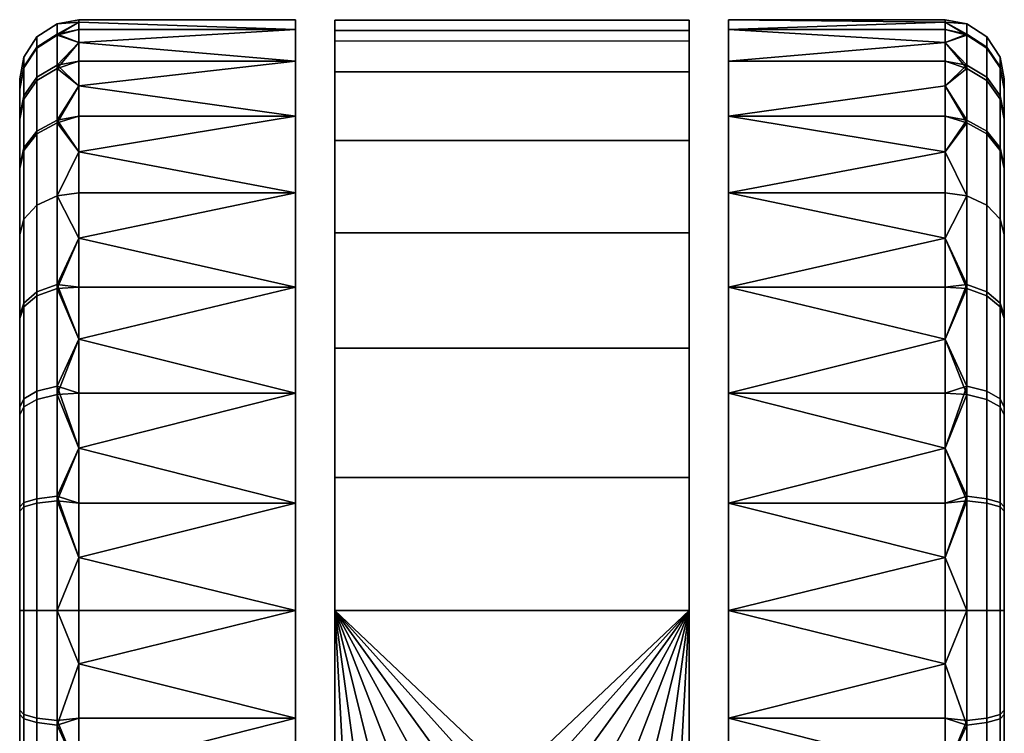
# Model space of a CAD drawing. Header units: millimetres. Extents: x -347 to 347, y -351 to 323.
# Tile 305 of 506: x -224 to -174, y 287 to 323. Entities that reach past the tile are written whole.
import ezdxf

# ---------------------------------------------------------------- set-up
doc = ezdxf.new("R2010")
doc.units = ezdxf.units.MM
doc.layers.add('kolecka', color=250, linetype='Continuous')
doc.layers.add('podnoz', color=7, linetype='Continuous')

msp = doc.modelspace()

# ---------------------------------------------------------------- meshes
at = {"layer": 'kolecka'}
mesh = msp.add_polyface(dxfattribs=at)
corners = [(-210.259, 320.65, 18.957), (-210.259, 317.867, 13.584), (-221.259, 319.405, 16.221), (-210.259, 322.256, 24.541), (-221.259, 322.635, 27.304), (-221.259, 322.757, 30), (-210.259, 322.757, 30), (-221.259, 322.635, 32.696), (-210.259, 322.256, 35.459), (-221.259, 320.65, 18.957), (-221.259, 321.599, 21.745), (-210.259, 320.65, 41.043), (-221.259, 320.65, 41.043), (-221.259, 319.405, 43.779), (-210.259, 317.867, 46.416), (-221.259, 322.256, 35.459), (-221.259, 321.599, 38.255), (-221.259, 322.256, 24.541), (-221.259, 317.867, 46.416), (-223.381, 319.834, 19.28), (-222.363, 320.456, 19.034), (-222.363, 317.654, 13.646), (-223.381, 317.096, 14.013), (-223.381, 321.362, 24.544), (-222.363, 322.018, 24.419), (-224.049, 320.363, 24.734), (-224.049, 318.889, 19.654), (-224.259, 319.278, 24.941), (-224.259, 317.862, 20.061), (-223.381, 321.879, 30), (-222.363, 322.547, 30), (-224.049, 320.862, 30), (-224.259, 319.758, 30), (-223.381, 321.318, 35.681), (-222.363, 321.973, 35.812), (-224.049, 320.32, 35.483), (-224.259, 319.237, 35.267), (-223.381, 319.662, 41.145), (-222.363, 320.28, 41.4), (-224.049, 318.723, 40.755), (-224.259, 317.702, 40.333), (-222.363, 317.525, 46.549)]
mesh.append_faces([[corners[k] for k in face] for face in [(0, 1, 2, 2), (3, 4, 5, 6), (6, 5, 7, 8), (0, 9, 10, 3), (11, 12, 13, 14), (8, 15, 16, 11), (0, 2, 9, 9), (3, 10, 17, 17), (3, 17, 4, 4), (8, 7, 15, 15), (11, 16, 12, 12), (18, 14, 13, 13), (19, 20, 21, 22), (23, 24, 20, 19), (25, 23, 19, 26), (27, 25, 26, 28), (29, 30, 24, 23), (31, 29, 23, 25), (32, 31, 25, 27), (33, 34, 30, 29), (35, 33, 29, 31), (36, 35, 31, 32), (37, 38, 34, 33), (39, 37, 33, 35), (40, 39, 35, 36), (20, 10, 9, 9), (24, 17, 10, 10), (30, 5, 4, 4), (30, 7, 5, 5), (24, 4, 17, 17), (34, 16, 15, 15), (38, 12, 16, 16), (38, 13, 12, 12), (34, 15, 7, 7), (20, 9, 2, 2), (24, 10, 20, 20), (30, 4, 24, 24), (38, 16, 34, 34), (41, 13, 38, 38), (30, 34, 7, 7), (21, 20, 2, 2)]])
mesh = msp.add_polyface(dxfattribs=at)
corners = [(-188.259, 317.867, 13.584), (-188.259, 320.65, 18.957), (-177.259, 320.65, 18.957), (-177.259, 319.405, 16.221), (-188.259, 322.757, 30), (-177.259, 322.635, 27.304), (-188.259, 322.256, 24.541), (-188.259, 322.256, 35.459), (-177.259, 322.635, 32.696), (-177.259, 322.757, 30), (-177.259, 321.599, 21.745), (-188.259, 320.65, 41.043), (-188.259, 317.867, 46.416), (-177.259, 319.405, 43.779), (-177.259, 320.65, 41.043), (-177.259, 321.599, 38.255), (-177.259, 322.256, 35.459), (-177.259, 322.256, 24.541), (-175.138, 319.834, 19.28), (-175.138, 317.096, 14.013), (-176.155, 317.654, 13.646), (-176.155, 320.456, 19.034), (-175.138, 321.362, 24.544), (-176.155, 322.018, 24.419), (-174.47, 320.363, 24.734), (-174.47, 318.889, 19.654), (-174.259, 319.278, 24.941), (-174.259, 317.862, 20.061), (-175.138, 321.879, 30), (-176.155, 322.547, 30), (-174.47, 320.862, 30), (-174.259, 319.758, 30), (-175.138, 321.318, 35.681), (-176.155, 321.973, 35.812), (-174.47, 320.32, 35.483), (-174.259, 319.237, 35.267), (-175.138, 319.662, 41.145), (-176.155, 320.28, 41.4), (-174.47, 318.723, 40.755), (-174.259, 317.702, 40.333), (-175.138, 316.969, 46.178), (-176.155, 317.525, 46.549)]
mesh.append_faces([[corners[k] for k in face] for face in [(0, 1, 2, 3), (4, 5, 6, 6), (4, 7, 8, 9), (1, 6, 10, 2), (11, 12, 13, 14), (7, 11, 15, 16), (6, 17, 10, 10), (6, 5, 17, 17), (7, 16, 8, 8), (9, 5, 4, 4), (11, 14, 15, 15), (18, 19, 20, 21), (22, 18, 21, 23), (24, 25, 18, 22), (26, 27, 25, 24), (28, 22, 23, 29), (30, 24, 22, 28), (31, 26, 24, 30), (32, 28, 29, 33), (34, 30, 28, 32), (35, 31, 30, 34), (36, 32, 33, 37), (38, 34, 32, 36), (39, 35, 34, 38), (40, 36, 37, 41), (21, 2, 10, 10), (23, 10, 17, 17), (29, 5, 9, 9), (29, 9, 8, 8), (23, 17, 5, 5), (33, 16, 15, 15), (37, 15, 14, 14), (37, 14, 13, 13), (33, 8, 16, 16), (21, 3, 2, 2), (23, 21, 10, 10), (29, 23, 5, 5), (37, 33, 15, 15), (41, 37, 13, 13), (29, 8, 33, 33), (20, 3, 21, 21)]])
mesh = msp.add_polyface(dxfattribs=at)
corners = [(-210.259, 309.173, 4.89), (-221.259, 309.173, 4.89), (-221.259, 311.666, 6.709), (-210.259, 313.97, 8.787), (-221.259, 313.97, 8.787), (-221.259, 316.047, 11.091), (-210.259, 317.867, 13.584), (-210.259, 317.867, 46.416), (-221.259, 317.867, 46.416), (-221.259, 316.047, 48.909), (-210.259, 313.97, 51.213), (-221.259, 313.97, 51.213), (-221.259, 311.666, 53.291), (-210.259, 309.173, 55.11), (-221.259, 317.867, 13.584), (-221.259, 319.405, 16.221), (-221.259, 309.173, 55.11), (-223.381, 313.349, 9.407), (-222.363, 313.822, 8.935), (-222.363, 309.307, 5.232), (-223.381, 308.935, 5.787), (-224.049, 312.63, 10.127), (-224.049, 308.37, 6.633), (-224.259, 311.849, 10.907), (-224.259, 307.757, 7.551), (-223.381, 317.096, 14.013), (-222.363, 317.654, 13.646), (-224.049, 316.246, 14.571), (-224.259, 315.323, 15.177), (-224.049, 318.889, 19.654), (-223.381, 319.834, 19.28), (-224.259, 317.862, 20.061), (-223.381, 316.969, 46.178), (-222.363, 317.525, 46.549), (-222.363, 320.28, 41.4), (-223.381, 319.662, 41.145), (-224.049, 316.124, 45.613), (-224.049, 318.723, 40.755), (-224.259, 315.206, 45), (-224.259, 317.702, 40.333), (-223.381, 313.349, 50.593), (-222.363, 313.822, 51.065), (-224.049, 312.63, 49.873), (-224.259, 311.849, 49.093), (-223.381, 308.744, 54.34), (-222.363, 309.111, 54.898), (-224.049, 308.186, 53.49), (-224.259, 307.58, 52.567), (-221.259, 319.405, 43.779)]
mesh.append_faces([[corners[k] for k in face] for face in [(0, 1, 2, 2), (3, 0, 2, 2), (3, 4, 5, 6), (7, 8, 9, 10), (10, 11, 12, 13), (3, 2, 4, 4), (6, 14, 15, 15), (14, 6, 5, 5), (10, 9, 11, 11), (13, 12, 16, 16), (17, 18, 19, 20), (21, 17, 20, 22), (23, 21, 22, 24), (25, 26, 18, 17), (27, 25, 17, 21), (28, 27, 21, 23), (29, 30, 25, 27), (31, 29, 27, 28), (32, 33, 34, 35), (36, 32, 35, 37), (38, 36, 37, 39), (40, 41, 33, 32), (42, 40, 32, 36), (43, 42, 36, 38), (44, 45, 41, 40), (46, 44, 40, 42), (47, 46, 42, 43), (19, 2, 1, 1), (18, 4, 2, 2), (26, 14, 5, 5), (26, 15, 14, 14), (18, 5, 4, 4), (33, 8, 48, 48), (33, 9, 8, 8), (18, 2, 19, 19), (26, 5, 18, 18), (41, 12, 11, 11), (45, 16, 12, 12), (45, 12, 41, 41), (41, 11, 9, 33)]])
mesh = msp.add_polyface(dxfattribs=at)
corners = [(-188.259, 309.173, 4.89), (-177.259, 311.666, 6.709), (-177.259, 309.173, 4.89), (-188.259, 313.97, 8.787), (-188.259, 317.867, 13.584), (-177.259, 316.047, 11.091), (-188.259, 317.867, 46.416), (-188.259, 313.97, 51.213), (-177.259, 316.047, 48.909), (-177.259, 317.867, 46.416), (-188.259, 309.173, 55.11), (-177.259, 309.173, 55.11), (-177.259, 311.666, 53.291), (-177.259, 313.97, 8.787), (-177.259, 319.405, 16.221), (-177.259, 317.867, 13.584), (-177.259, 313.97, 51.213), (-177.259, 319.405, 43.779), (-175.138, 313.349, 9.407), (-175.138, 308.935, 5.787), (-176.155, 309.307, 5.232), (-176.155, 313.822, 8.935), (-174.47, 312.63, 10.127), (-174.47, 308.37, 6.633), (-174.259, 311.849, 10.907), (-174.259, 307.757, 7.551), (-175.138, 317.096, 14.013), (-176.155, 317.654, 13.646), (-174.47, 316.246, 14.571), (-174.259, 315.323, 15.177), (-174.47, 318.889, 19.654), (-175.138, 319.834, 19.28), (-174.259, 317.862, 20.061), (-174.47, 316.124, 45.613), (-174.47, 318.723, 40.755), (-175.138, 319.662, 41.145), (-175.138, 316.969, 46.178), (-174.259, 315.206, 45), (-174.259, 317.702, 40.333), (-175.138, 313.349, 50.593), (-176.155, 317.525, 46.549), (-176.155, 313.822, 51.065), (-174.47, 312.63, 49.873), (-174.259, 311.849, 49.093), (-175.138, 308.744, 54.34), (-176.155, 309.111, 54.898), (-174.47, 308.186, 53.49), (-174.259, 307.58, 52.567)]
mesh.append_faces([[corners[k] for k in face] for face in [(0, 1, 2, 2), (3, 1, 0, 0), (4, 5, 3, 3), (6, 7, 8, 9), (7, 10, 11, 12), (3, 13, 1, 1), (3, 5, 13, 13), (4, 14, 15, 15), (15, 5, 4, 4), (7, 16, 8, 8), (9, 17, 6, 6), (12, 16, 7, 7), (18, 19, 20, 21), (22, 23, 19, 18), (24, 25, 23, 22), (26, 18, 21, 27), (28, 22, 18, 26), (29, 24, 22, 28), (30, 28, 26, 31), (32, 29, 28, 30), (33, 34, 35, 36), (37, 38, 34, 33), (39, 36, 40, 41), (42, 33, 36, 39), (43, 37, 33, 42), (44, 39, 41, 45), (46, 42, 39, 44), (47, 43, 42, 46), (20, 2, 1, 1), (21, 1, 13, 13), (27, 5, 15, 15), (27, 15, 14, 14), (21, 13, 5, 5), (40, 17, 9, 9), (40, 9, 8, 8), (21, 20, 1, 1), (27, 21, 5, 5), (41, 16, 12, 12), (45, 41, 12, 12), (41, 40, 8, 16)]])
mesh = msp.add_polyface(dxfattribs=at)
corners = [(-188.259, 298.216, 0.501), (-188.259, 303.8, 2.106), (-177.259, 301.011, 1.158), (-177.259, 298.216, 0.501), (-188.259, 309.173, 4.89), (-177.259, 306.536, 3.351), (-177.259, 303.8, 2.106), (-177.259, 295.452, 0.121), (-177.259, 309.173, 4.89), (-188.259, 309.173, 55.11), (-188.259, 303.8, 57.894), (-177.259, 306.536, 56.649), (-177.259, 309.173, 55.11), (-188.259, 298.216, 59.499), (-177.259, 301.011, 58.842), (-177.259, 303.8, 57.894), (-188.259, 292.757, 60), (-177.259, 295.452, 59.879), (-177.259, 298.216, 59.499), (-175.138, 298.438, 1.439), (-175.138, 292.757, 0.879), (-176.155, 292.757, 0.211), (-176.155, 298.568, 0.783), (-174.47, 298.24, 2.436), (-174.47, 292.757, 1.896), (-175.138, 303.902, 3.095), (-176.155, 304.157, 2.477), (-174.47, 303.512, 4.034), (-174.259, 303.09, 5.054), (-174.259, 298.024, 3.519), (-175.138, 308.935, 5.787), (-176.155, 309.307, 5.232), (-174.47, 308.37, 6.633), (-174.259, 307.757, 7.551), (-175.138, 303.476, 57.077), (-175.138, 308.744, 54.34), (-176.155, 309.111, 54.898), (-176.155, 303.722, 57.698), (-174.47, 303.102, 56.131), (-174.47, 308.186, 53.49), (-174.259, 302.696, 55.104), (-174.259, 307.58, 52.567), (-175.138, 298.213, 58.605), (-176.155, 298.338, 59.261), (-174.47, 298.022, 57.606), (-174.259, 297.816, 56.521), (-177.259, 311.666, 53.291)]
mesh.append_faces([[corners[k] for k in face] for face in [(0, 1, 2, 3), (1, 4, 5, 6), (0, 3, 7, 7), (4, 8, 5, 5), (6, 2, 1, 1), (9, 10, 11, 12), (10, 13, 14, 15), (13, 16, 17, 18), (18, 14, 13, 13), (15, 11, 10, 10), (19, 20, 21, 22), (23, 24, 20, 19), (25, 19, 22, 26), (27, 23, 19, 25), (28, 29, 23, 27), (30, 25, 26, 31), (32, 27, 25, 30), (33, 28, 27, 32), (34, 35, 36, 37), (38, 39, 35, 34), (40, 41, 39, 38), (42, 34, 37, 43), (44, 38, 34, 42), (45, 40, 38, 44), (22, 7, 3, 3), (26, 2, 6, 6), (26, 6, 5, 5), (22, 3, 2, 2), (31, 5, 8, 8), (22, 21, 7, 7), (26, 22, 2, 2), (26, 5, 31, 31), (36, 46, 12, 12), (37, 11, 15, 15), (37, 15, 14, 14), (36, 12, 11, 11), (37, 36, 11, 11), (43, 18, 17, 17), (14, 43, 37, 37), (18, 43, 14, 14)]])
mesh = msp.add_polyface(dxfattribs=at)
corners = [(-210.259, 292.757), (-221.259, 295.452, 0.121), (-210.259, 298.216, 0.501), (-210.259, 303.8, 2.106), (-221.259, 301.011, 1.158), (-210.259, 309.173, 4.89), (-221.259, 306.536, 3.351), (-221.259, 298.216, 0.501), (-221.259, 303.8, 2.106), (-221.259, 309.173, 4.89), (-210.259, 309.173, 55.11), (-221.259, 309.173, 55.11), (-221.259, 306.536, 56.649), (-210.259, 303.8, 57.894), (-221.259, 303.8, 57.894), (-221.259, 301.011, 58.842), (-210.259, 298.216, 59.499), (-221.259, 298.216, 59.499), (-221.259, 295.452, 59.879), (-223.381, 298.438, 1.439), (-222.363, 298.568, 0.783), (-222.363, 292.757, 0.211), (-223.381, 292.757, 0.879), (-223.381, 303.902, 3.095), (-222.363, 304.157, 2.477), (-224.049, 303.512, 4.034), (-224.049, 298.24, 2.436), (-224.259, 303.09, 5.054), (-224.259, 298.024, 3.519), (-223.381, 308.935, 5.787), (-222.363, 309.307, 5.232), (-224.049, 308.37, 6.633), (-224.259, 307.757, 7.551), (-223.381, 303.476, 57.077), (-222.363, 303.722, 57.698), (-222.363, 309.111, 54.898), (-223.381, 308.744, 54.34), (-224.049, 303.102, 56.131), (-224.049, 308.186, 53.49), (-224.259, 302.696, 55.104), (-224.259, 307.58, 52.567), (-223.381, 298.213, 58.605), (-222.363, 298.338, 59.261), (-224.049, 298.022, 57.606), (-224.259, 297.816, 56.521)]
mesh.append_faces([[corners[k] for k in face] for face in [(0, 1, 2, 2), (3, 2, 4, 4), (5, 3, 6, 6), (2, 1, 7, 7), (2, 7, 4, 4), (3, 8, 6, 6), (5, 6, 9, 9), (8, 3, 4, 4), (10, 11, 12, 13), (13, 14, 15, 16), (16, 17, 18, 18), (17, 16, 15, 15), (14, 13, 12, 12), (19, 20, 21, 22), (23, 24, 20, 19), (25, 23, 19, 26), (27, 25, 26, 28), (29, 30, 24, 23), (31, 29, 23, 25), (32, 31, 25, 27), (33, 34, 35, 36), (37, 33, 36, 38), (39, 37, 38, 40), (41, 42, 34, 33), (43, 41, 33, 37), (44, 43, 37, 39), (20, 7, 1, 1), (24, 8, 4, 4), (24, 6, 8, 8), (20, 4, 7, 7), (30, 9, 6, 6), (24, 4, 20, 20), (24, 30, 6, 6), (34, 14, 12, 12), (34, 15, 14, 14), (35, 12, 11, 11), (34, 12, 35, 35), (42, 18, 17, 17), (15, 34, 42, 42), (17, 15, 42, 42)]])
mesh = msp.add_polyface(dxfattribs=at)
corners = [(-221.259, 295.452, 0.121), (-210.259, 292.757), (-221.259, 292.757), (-210.259, 298.216, 59.499), (-221.259, 295.452, 59.879), (-221.259, 292.757, 60), (-210.259, 292.757, 60), (-221.259, 290.061, 59.879), (-210.259, 287.298, 59.499), (-221.259, 287.298, 59.499), (-221.259, 284.502, 58.842), (-210.259, 281.714, 57.894), (-210.259, 281.714, 2.106), (-221.259, 281.714, 2.106), (-221.259, 284.502, 1.158), (-210.259, 287.298, 0.501), (-221.259, 287.298, 0.501), (-221.259, 290.061, 0.121), (-224.049, 298.24, 2.436), (-223.381, 298.438, 1.439), (-223.381, 292.757, 0.879), (-224.049, 292.757, 1.896), (-224.259, 298.024, 3.519), (-224.259, 292.757, 3), (-223.381, 292.757, 59.122), (-222.363, 292.757, 59.79), (-222.363, 298.338, 59.261), (-223.381, 298.213, 58.605), (-224.049, 292.757, 58.105), (-224.049, 298.022, 57.606), (-224.259, 292.757, 57.001), (-224.259, 297.816, 56.521), (-223.381, 287.075, 58.561), (-222.363, 286.945, 59.216), (-224.049, 287.274, 57.563), (-224.259, 287.489, 56.48), (-223.381, 281.612, 56.906), (-222.363, 281.356, 57.523), (-224.049, 282.001, 55.966), (-224.259, 282.424, 54.946), (-223.381, 287.301, 1.395), (-222.363, 287.175, 0.738), (-222.363, 281.791, 2.302), (-223.381, 282.037, 2.923), (-224.049, 287.491, 2.394), (-224.049, 282.412, 3.869), (-224.259, 287.698, 3.478), (-224.259, 282.818, 4.895), (-222.363, 292.757, 0.211), (-222.363, 298.568, 0.783)]
mesh.append_faces([[corners[k] for k in face] for face in [(0, 1, 2, 2), (3, 4, 5, 6), (5, 7, 6, 6), (8, 6, 7, 7), (8, 7, 9, 9), (8, 9, 10, 11), (12, 13, 14, 15), (15, 16, 17, 1), (15, 14, 16, 16), (1, 17, 2, 2), (18, 19, 20, 21), (22, 18, 21, 23), (24, 25, 26, 27), (28, 24, 27, 29), (30, 28, 29, 31), (32, 33, 25, 24), (34, 32, 24, 28), (35, 34, 28, 30), (36, 37, 33, 32), (38, 36, 32, 34), (39, 38, 34, 35), (40, 41, 42, 43), (44, 40, 43, 45), (46, 44, 45, 47), (20, 48, 41, 40), (21, 20, 40, 44), (23, 21, 44, 46), (48, 0, 2, 2), (49, 0, 48, 48), (5, 4, 25, 25), (26, 25, 4, 4), (33, 9, 7, 7), (33, 10, 9, 9), (33, 7, 25, 25), (37, 10, 33, 33), (41, 16, 14, 14), (48, 2, 17, 17), (48, 17, 16, 41), (14, 42, 41, 41), (5, 25, 7, 7)]])
mesh = msp.add_polyface(dxfattribs=at)
corners = [(-177.259, 295.452, 0.121), (-177.259, 292.757), (-188.259, 292.757), (-188.259, 298.216, 0.501), (-177.259, 295.452, 59.879), (-188.259, 292.757, 60), (-177.259, 292.757, 60), (-177.259, 290.061, 59.879), (-188.259, 287.298, 59.499), (-177.259, 287.298, 59.499), (-188.259, 281.714, 57.894), (-177.259, 281.714, 57.894), (-177.259, 284.502, 58.842), (-188.259, 281.714, 2.106), (-188.259, 287.298, 0.501), (-177.259, 284.502, 1.158), (-177.259, 281.714, 2.106), (-177.259, 290.061, 0.121), (-177.259, 287.298, 0.501), (-174.259, 298.024, 3.519), (-174.259, 292.757, 3), (-174.47, 292.757, 1.896), (-174.47, 298.24, 2.436), (-175.138, 292.757, 59.122), (-175.138, 298.213, 58.605), (-176.155, 298.338, 59.261), (-176.155, 292.757, 59.79), (-174.47, 292.757, 58.105), (-174.47, 298.022, 57.606), (-174.259, 292.757, 57.001), (-174.259, 297.816, 56.521), (-175.138, 287.075, 58.561), (-176.155, 286.945, 59.216), (-174.47, 287.274, 57.563), (-174.259, 287.489, 56.48), (-175.138, 281.612, 56.906), (-176.155, 281.356, 57.523), (-174.47, 282.001, 55.966), (-174.259, 282.424, 54.946), (-175.138, 287.301, 1.395), (-175.138, 282.037, 2.923), (-176.155, 281.791, 2.302), (-176.155, 287.175, 0.738), (-174.47, 287.491, 2.394), (-174.47, 282.412, 3.869), (-174.259, 287.698, 3.478), (-174.259, 282.818, 4.895), (-175.138, 292.757, 0.879), (-176.155, 292.757, 0.211)]
mesh.append_faces([[corners[k] for k in face] for face in [(0, 1, 2, 2), (2, 3, 0, 0), (4, 5, 6, 6), (6, 5, 7, 7), (8, 7, 5, 5), (8, 9, 7, 7), (8, 10, 11, 12), (8, 12, 9, 9), (13, 14, 15, 16), (14, 2, 17, 18), (14, 18, 15, 15), (2, 1, 17, 17), (19, 20, 21, 22), (23, 24, 25, 26), (27, 28, 24, 23), (29, 30, 28, 27), (31, 23, 26, 32), (33, 27, 23, 31), (34, 29, 27, 33), (35, 31, 32, 36), (37, 33, 31, 35), (38, 34, 33, 37), (39, 40, 41, 42), (43, 44, 40, 39), (45, 46, 44, 43), (47, 39, 42, 48), (21, 43, 39, 47), (20, 45, 43, 21), (48, 1, 0, 0), (6, 26, 4, 4), (25, 4, 26, 26), (32, 7, 9, 9), (32, 9, 12, 12), (32, 26, 7, 7), (36, 32, 12, 12), (42, 15, 18, 18), (48, 17, 1, 1), (48, 42, 18, 17), (15, 42, 41, 41), (6, 7, 26, 26)]])
at = {"layer": 'podnoz'}
mesh = msp.add_polyface(dxfattribs=at)
corners = [(-207.641, 278.827, 96.222), (-210.049, 278.327, 64), (-208.223, 277.551, 96.364), (-208.791, 274.85, 96.746), (-208.605, 276.219, 96.54), (-210.641, 276.177, 64), (-209.057, 280.325, 64), (-210.809, 273.953, 64), (-208.605, 276.219, 96.54), (-208.791, 274.85, 96.746), (-207.932, 274.959, 97.659), (-207.92, 273.724, 97.891), (-224.259, 270.19, 44.823), (-224.259, 273.664, 49.092), (-224.259, 277.757, 52.449), (-224.259, 287.489, 56.48), (-224.259, 282.424, 54.946), (-224.259, 277.934, 7.433), (-224.259, 266.235, 35.059), (-208.259, 262.728, 30.473), (-208.259, 322.729, 28.713), (-208.259, 262.757, 28.334), (-208.259, 321.67, 22), (-208.259, 263.263, 24.086), (-208.259, 262.932, 26.202), (-208.259, 322.216, 35.673), (-208.259, 262.83, 32.606), (-208.259, 263.063, 34.728), (-208.259, 263.416, 36.822), (-208.259, 320.107, 42.327), (-208.259, 263.846, 38.9), (-208.259, 264.307, 40.959), (-208.259, 265.283, 45.049), (-208.259, 316.631, 48.166), (-208.259, 264.789, 43.012), (-208.259, 265.788, 47.082), (-208.259, 311.93, 53.073), (-208.662, 277.658, 60.605), (-208.259, 278.616, 60), (-208.634, 270.092, 60.563), (-208.98, 276.601, 61.082), (-208.939, 271.133, 61.021), (-209.157, 272.247, 61.347), (-209.24, 274.859, 61.473), (-209.187, 275.455, 61.392), (-209.259, 274.257, 61.5), (-209.24, 274.859, 61.473), (-209.259, 274.257, 63), (-209.187, 275.455, 61.392), (-208.557, 277.938, 63), (-208.98, 276.601, 61.082), (-209.259, 274.257, 61.5), (-207.545, 279.855, 60), (-208.662, 277.658, 60.605)]
mesh.append_faces([[corners[k] for k in face] for face in [(0, 1, 2, 2), (3, 4, 5, 5), (4, 2, 1, 1), (1, 0, 6, 6), (7, 3, 5, 5), (1, 5, 4, 4), (8, 9, 10, 10), (11, 10, 9, 9), (12, 13, 14, 14), (15, 14, 16, 16), (17, 18, 14, 14), (19, 20, 21, 21), (22, 23, 24, 24), (21, 20, 24, 24), (25, 26, 27, 27), (28, 25, 27, 27), (29, 28, 30, 30), (29, 30, 31, 31), (32, 33, 34, 34), (35, 36, 32, 32), (37, 38, 39, 39), (40, 37, 41, 41), (41, 42, 40, 40), (43, 44, 45, 45), (42, 45, 44, 44), (40, 42, 44, 44), (46, 47, 48, 48), (49, 48, 47, 47), (49, 50, 48, 48), (47, 46, 51, 51), (49, 52, 53, 53), (53, 50, 49, 49)]])
mesh = msp.add_polyface(dxfattribs=at)
corners = [(-224.259, 292.757, 57.001), (-224.259, 297.816, 56.521), (-224.259, 287.489, 56.48), (-224.259, 287.698, 3.478), (-224.259, 277.934, 7.433), (-224.259, 298.024, 3.519), (-224.259, 307.757, 7.551), (-224.259, 303.09, 5.054), (-224.259, 319.278, 24.941), (-224.259, 315.323, 15.177), (-224.259, 317.862, 20.061), (-224.259, 311.849, 10.907), (-224.259, 319.237, 35.267), (-224.259, 307.58, 52.567), (-224.259, 311.849, 49.093), (-224.259, 315.206, 45), (-224.259, 302.696, 55.104), (-224.259, 317.702, 40.333), (-224.259, 319.758, 30), (-224.259, 292.757, 3), (-208.259, 262.728, 30.473), (-208.259, 262.83, 32.606), (-208.259, 322.729, 28.713), (-208.259, 264.307, 40.959), (-208.259, 264.789, 43.012), (-208.259, 316.631, 48.166), (-208.259, 265.788, 47.082), (-208.259, 292.757, 60), (-208.259, 311.93, 53.073), (-208.259, 265.283, 45.049), (-208.259, 320.107, 42.327), (-208.259, 322.216, 35.673), (-208.259, 263.416, 36.822), (-208.259, 321.67, 22), (-208.259, 262.932, 26.202), (-208.259, 299.509, 59.23), (-208.259, 306.08, 56.879), (-190.259, 292.757, 60), (-208.259, 292.757, 60), (-199.259, 284.257, 60), (-190.259, 322.729, 28.713), (-190.259, 321.67, 22), (-208.259, 321.67, 22), (-208.259, 322.729, 28.713), (-190.259, 320.107, 42.327), (-190.259, 322.216, 35.673), (-208.259, 322.216, 35.673), (-208.259, 320.107, 42.327), (-190.259, 316.631, 48.166), (-208.259, 316.631, 48.166), (-190.259, 306.08, 56.879), (-190.259, 311.93, 53.073), (-208.259, 311.93, 53.073), (-208.259, 306.08, 56.879)]
mesh.append_faces([[corners[k] for k in face] for face in [(0, 1, 2, 2), (3, 4, 5, 5), (6, 5, 4, 4), (5, 6, 7, 7), (6, 2, 1, 1), (6, 8, 9, 9), (9, 8, 10, 10), (11, 6, 9, 9), (6, 12, 8, 8), (13, 14, 15, 15), (13, 1, 16, 16), (6, 1, 13, 13), (6, 13, 15, 15), (12, 15, 17, 17), (6, 15, 12, 12), (12, 18, 8, 8), (19, 3, 5, 5), (20, 21, 22, 22), (23, 24, 25, 25), (26, 27, 28, 28), (28, 25, 29, 29), (30, 31, 32, 32), (25, 30, 23, 23), (31, 22, 21, 21), (22, 33, 34, 34), (27, 35, 36, 36), (27, 36, 28, 28), (37, 38, 39, 39), (40, 41, 42, 43), (44, 45, 46, 47), (45, 40, 43, 46), (48, 44, 47, 49), (50, 51, 52, 53)]])
mesh = msp.add_polyface(dxfattribs=at)
corners = [(-174.259, 287.489, 56.48), (-174.259, 277.934, 7.433), (-174.259, 307.757, 7.551), (-174.259, 292.757, 57.001), (-174.259, 297.816, 56.521), (-174.259, 298.024, 3.519), (-174.259, 303.09, 5.054), (-174.259, 315.323, 15.177), (-174.259, 319.278, 24.941), (-174.259, 317.862, 20.061), (-174.259, 311.849, 10.907), (-174.259, 319.237, 35.267), (-174.259, 307.58, 52.567), (-174.259, 315.206, 45), (-174.259, 311.849, 49.093), (-174.259, 302.696, 55.104), (-174.259, 317.702, 40.333), (-174.259, 319.758, 30), (-174.259, 292.757, 3), (-174.259, 287.698, 3.478), (-190.259, 262.728, 30.473), (-190.259, 262.757, 28.334), (-190.259, 322.729, 28.713), (-190.259, 262.932, 26.202), (-190.259, 263.416, 36.822), (-190.259, 263.063, 34.728), (-190.259, 322.216, 35.673), (-190.259, 265.283, 45.049), (-190.259, 264.789, 43.012), (-190.259, 316.631, 48.166), (-190.259, 265.788, 47.082), (-190.259, 311.93, 53.073), (-190.259, 292.757, 60), (-190.259, 320.107, 42.327), (-190.259, 264.307, 40.959), (-190.259, 262.83, 32.606), (-190.259, 321.67, 22), (-190.259, 306.08, 56.879), (-190.259, 299.509, 59.23), (-190.259, 292.757, 60), (-190.259, 299.509, 59.23), (-208.259, 299.509, 59.23), (-208.259, 292.757, 60), (-190.259, 306.08, 56.879), (-208.259, 306.08, 56.879), (-190.259, 311.93, 53.073), (-190.259, 316.631, 48.166), (-208.259, 316.631, 48.166), (-208.259, 311.93, 53.073)]
mesh.append_faces([[corners[k] for k in face] for face in [(0, 1, 2, 2), (3, 0, 4, 4), (2, 1, 5, 5), (5, 6, 2, 2), (2, 4, 0, 0), (2, 7, 8, 8), (7, 9, 8, 8), (10, 7, 2, 2), (2, 8, 11, 11), (12, 13, 14, 14), (12, 15, 4, 4), (2, 12, 4, 4), (2, 13, 12, 12), (11, 16, 13, 13), (2, 11, 13, 13), (11, 8, 17, 17), (18, 5, 19, 19), (20, 21, 22, 22), (21, 23, 22, 22), (24, 25, 26, 26), (27, 28, 29, 29), (30, 27, 31, 31), (30, 31, 32, 32), (31, 27, 29, 29), (33, 24, 26, 26), (29, 34, 33, 33), (26, 35, 22, 22), (22, 23, 36, 36), (32, 37, 38, 38), (32, 31, 37, 37), (39, 40, 41, 42), (40, 43, 44, 41), (45, 46, 47, 48)]])
mesh = msp.add_polyface(dxfattribs=at)
corners = [(-188.031, 277.156, 64), (-188.33, 274.838, 74.856), (-187.785, 272.573, 64), (-190.035, 281.285, 64), (-190.27, 281.1, 68.97), (-190.504, 280.913, 73.966), (-189.379, 279.044, 74.278), (-188.644, 276.989, 74.58), (-191.564, 282.913, 64), (-191.969, 278.853, 99.107), (-179.438, 263.879, 102.703), (-191.054, 279.282, 98.193), (-193.376, 284.214, 64), (-188.031, 277.156, 64), (-187.785, 272.573, 64), (-191.564, 282.913, 64), (-190.035, 281.285, 64), (-174.259, 287.489, 56.48), (-174.259, 282.424, 54.946), (-174.259, 277.757, 52.449), (-174.259, 277.934, 7.433), (-190.259, 262.728, 30.473), (-190.259, 322.729, 28.713), (-190.259, 262.83, 32.606), (-190.259, 321.67, 22), (-190.259, 262.932, 26.202), (-190.259, 263.263, 24.086), (-190.259, 322.216, 35.673), (-190.259, 263.063, 34.728), (-190.259, 320.107, 42.327), (-190.259, 263.846, 38.9), (-190.259, 263.416, 36.822), (-190.259, 264.307, 40.959), (-190.259, 316.631, 48.166), (-190.259, 264.789, 43.012), (-190.259, 266.816, 51.113), (-190.259, 266.299, 49.098), (-190.259, 292.757, 60), (-190.259, 263.748, 22), (-190.259, 278.616, 60), (-189.331, 275.455, 61.392), (-189.277, 274.859, 61.473), (-189.259, 274.257, 61.5), (-189.855, 277.658, 60.605), (-189.537, 276.601, 61.082), (-189.578, 271.133, 61.021), (-189.36, 272.247, 61.347), (-189.259, 274.257, 63), (-189.259, 274.257, 61.5), (-189.277, 274.859, 61.473), (-189.331, 275.455, 61.392), (-189.961, 277.938, 63), (-189.537, 276.601, 61.082), (-190.259, 278.616, 60), (-190.973, 279.855, 60), (-189.855, 277.658, 60.605), (-192.188, 281.328, 63), (-189.602, 271.678, 63), (-189.961, 277.938, 63)]
mesh.append_faces([[corners[k] for k in face] for face in [(0, 1, 2, 2), (0, 3, 4, 4), (5, 6, 4, 4), (6, 0, 4, 4), (1, 0, 7, 7), (7, 0, 6, 6), (8, 5, 4, 4), (9, 10, 11, 11), (12, 13, 14, 14), (12, 15, 13, 13), (13, 15, 16, 16), (17, 18, 19, 19), (20, 17, 19, 19), (21, 22, 23, 23), (24, 25, 26, 26), (27, 28, 23, 23), (29, 30, 31, 31), (29, 32, 30, 30), (32, 33, 34, 34), (35, 36, 37, 37), (24, 26, 38, 38), (35, 37, 39, 39), (40, 41, 42, 42), (43, 44, 45, 45), (40, 46, 44, 44), (47, 48, 49, 49), (47, 50, 51, 51), (49, 50, 47, 47), (52, 51, 50, 50), (53, 54, 55, 55), (51, 55, 54, 54), (55, 51, 52, 52), (56, 57, 58, 58)]])
mesh = msp.add_polyface(dxfattribs=at)
corners = [(-207.768, 276.187, 97.452), (-205.884, 268.744, 99.107), (-207.425, 277.382, 97.277), (-207.641, 278.827, 96.222), (-206.875, 280.009, 96.119), (-209.057, 280.325, 64), (-207.7, 282.096, 64), (-205.946, 281.069, 96.055), (-204.871, 281.981, 96.033), (-206.029, 283.576, 64), (-208.223, 277.551, 96.364), (-208.605, 276.219, 96.54), (-207.768, 276.187, 97.452), (-207.932, 274.959, 97.659), (-207.641, 278.827, 96.222), (-207.425, 277.382, 97.277), (-206.902, 278.527, 97.135), (-206.217, 279.588, 97.031), (-206.875, 280.009, 96.119), (-205.383, 280.54, 96.967), (-205.946, 281.069, 96.055), (-204.419, 281.358, 96.945), (-204.871, 281.981, 96.033), (-203.672, 282.722, 96.055), (-203.342, 282.022, 96.967), (-207.7, 282.096, 64), (-196.616, 262.965, 64), (-209.057, 280.325, 64), (-206.029, 283.576, 64), (-192.443, 264.875, 64), (-204.106, 284.707, 64), (-202.003, 285.45, 64), (-189.337, 268.254, 64), (-208.259, 265.788, 47.082), (-208.259, 266.299, 49.098), (-208.259, 292.757, 60), (-208.259, 321.67, 22), (-208.259, 263.748, 22), (-208.259, 263.263, 24.086), (-202.939, 283.555, 63), (-204.41, 282.828, 60), (-205.592, 281.996, 60), (-206.33, 281.328, 63), (-207.545, 279.855, 60), (-208.557, 277.938, 63), (-206.647, 280.995, 60), (-208.662, 277.658, 60.605), (-208.259, 278.616, 60), (-189.602, 271.678, 63), (-199.259, 284.257, 63), (-208.916, 271.678, 63), (-206.33, 281.328, 63), (-202.939, 283.555, 63), (-208.557, 277.938, 63)]
mesh.append_faces([[corners[k] for k in face] for face in [(0, 1, 2, 2), (3, 4, 5, 5), (6, 4, 7, 7), (5, 4, 6, 6), (8, 9, 7, 7), (10, 11, 12, 12), (13, 12, 11, 11), (14, 15, 16, 16), (12, 15, 10, 10), (16, 17, 18, 18), (10, 15, 14, 14), (17, 19, 18, 18), (20, 19, 21, 21), (18, 19, 20, 20), (14, 16, 18, 18), (20, 21, 22, 22), (23, 21, 24, 24), (23, 22, 21, 21), (25, 26, 27, 27), (28, 29, 25, 25), (29, 28, 30, 30), (31, 32, 30, 30), (33, 34, 35, 35), (36, 37, 38, 38), (39, 40, 41, 42), (43, 44, 42, 42), (45, 42, 41, 41), (43, 42, 45, 45), (46, 43, 47, 47), (48, 49, 50, 50), (51, 50, 52, 52), (51, 53, 50, 50), (50, 49, 52, 52)]])
mesh = msp.add_polyface(dxfattribs=at)
corners = [(-202.376, 283.278, 96.119), (-201.016, 283.64, 96.222), (-202.003, 285.45, 64), (-199.797, 285.776, 64), (-199.622, 283.8, 96.364), (-198.237, 283.752, 96.54), (-204.106, 284.707, 64), (-203.672, 282.722, 96.055), (-206.029, 283.576, 64), (-204.871, 281.981, 96.033), (-207.7, 282.096, 64), (-205.946, 281.069, 96.055), (-200.959, 282.846, 97.135), (-199.709, 282.989, 97.277), (-201.016, 283.64, 96.222), (-198.466, 282.945, 97.452), (-199.622, 283.8, 96.364), (-202.376, 283.278, 96.119), (-202.18, 282.521, 97.031), (-203.672, 282.722, 96.055), (-203.342, 282.022, 96.967), (-224.259, 277.934, 7.433), (-224.259, 287.698, 3.478), (-224.259, 282.818, 4.895), (-224.259, 287.489, 56.48), (-224.259, 307.757, 7.551), (-224.259, 277.757, 52.449), (-208.259, 266.816, 51.113), (-208.259, 278.616, 60), (-208.259, 292.757, 60), (-199.259, 284.257, 60), (-200.53, 284.176, 60), (-199.259, 284.257, 63), (-203.145, 283.471, 60), (-202.939, 283.555, 63), (-201.838, 283.918, 60), (-204.41, 282.828, 60), (-200.53, 284.176, 60), (-199.259, 284.257, 60), (-208.259, 292.757, 60), (-203.145, 283.471, 60), (-201.838, 283.918, 60), (-204.41, 282.828, 60), (-205.592, 281.996, 60), (-208.259, 278.616, 60), (-207.545, 279.855, 60), (-206.647, 280.995, 60)]
mesh.append_faces([[corners[k] for k in face] for face in [(0, 1, 2, 2), (3, 1, 4, 4), (4, 5, 3, 3), (0, 6, 7, 7), (2, 1, 3, 3), (6, 0, 2, 2), (6, 8, 7, 7), (8, 9, 7, 7), (10, 11, 8, 8), (12, 13, 14, 14), (15, 16, 13, 13), (13, 16, 14, 14), (17, 18, 12, 12), (12, 14, 17, 17), (19, 20, 17, 17), (20, 18, 17, 17), (21, 22, 23, 23), (24, 25, 21, 21), (21, 26, 24, 24), (27, 28, 29, 29), (30, 31, 32, 32), (33, 34, 35, 35), (36, 34, 33, 33), (31, 35, 34, 34), (34, 32, 31, 31), (37, 38, 39, 39), (39, 40, 41, 41), (39, 41, 37, 37), (42, 40, 39, 39), (39, 43, 42, 42), (39, 44, 45, 45), (39, 45, 46, 46), (39, 46, 43, 43)]])
mesh = msp.add_polyface(dxfattribs=at)
corners = [(-194.345, 282.449, 97.231), (-192.929, 281.42, 97.575), (-193.376, 284.214, 64), (-195.571, 283.068, 96.978), (-197.568, 285.674, 64), (-198.237, 283.752, 96.54), (-196.878, 283.505, 96.746), (-195.401, 285.147, 64), (-190.27, 281.1, 68.97), (-190.035, 281.285, 64), (-191.564, 282.913, 64), (-190.504, 280.913, 73.966), (-199.797, 285.776, 64), (-195.571, 283.068, 96.978), (-194.979, 281.774, 98.144), (-194.345, 282.449, 97.231), (-196.076, 282.329, 97.891), (-197.247, 282.722, 97.659), (-198.237, 283.752, 96.54), (-198.466, 282.945, 97.452), (-199.622, 283.8, 96.364), (-196.878, 283.505, 96.746), (-187.785, 272.573, 64), (-199.797, 285.776, 64), (-197.568, 285.674, 64), (-174.259, 277.934, 7.433), (-174.259, 282.818, 4.895), (-174.259, 287.698, 3.478), (-174.259, 298.024, 3.519), (-192.188, 281.328, 63), (-192.926, 281.996, 60), (-194.107, 282.828, 60), (-195.578, 283.555, 63), (-196.68, 283.918, 60), (-197.987, 284.176, 60), (-199.259, 284.257, 63), (-195.373, 283.471, 60), (-199.259, 284.257, 60), (-199.259, 284.257, 60), (-197.987, 284.176, 60), (-190.259, 292.757, 60), (-196.68, 283.918, 60), (-195.373, 283.471, 60), (-194.107, 282.828, 60), (-192.926, 281.996, 60), (-191.87, 280.995, 60), (-190.973, 279.855, 60), (-190.259, 278.616, 60)]
mesh.append_faces([[corners[k] for k in face] for face in [(0, 1, 2, 2), (3, 0, 2, 2), (4, 5, 6, 6), (3, 7, 6, 6), (8, 9, 10, 10), (1, 11, 10, 10), (1, 10, 2, 2), (7, 3, 2, 2), (4, 6, 7, 7), (12, 5, 4, 4), (13, 14, 15, 15), (13, 16, 14, 14), (17, 18, 19, 19), (20, 19, 18, 18), (13, 21, 16, 16), (17, 16, 21, 21), (18, 17, 21, 21), (22, 23, 24, 24), (25, 26, 27, 27), (27, 28, 25, 25), (29, 30, 31, 32), (32, 33, 34, 35), (31, 36, 32, 32), (33, 32, 36, 36), (34, 37, 35, 35), (38, 39, 40, 40), (41, 40, 39, 39), (40, 41, 42, 42), (42, 43, 40, 40), (40, 43, 44, 44), (40, 45, 46, 46), (40, 46, 47, 47), (45, 40, 44, 44)]])
mesh = msp.add_polyface(dxfattribs=at)
corners = [(-208.779, 273.472, 96.978), (-208.791, 274.85, 96.746), (-210.809, 273.953, 64), (-208.028, 270.45, 97.575), (-208.569, 272.115, 97.231), (-210.547, 271.738, 64), (-209.869, 269.614, 64), (-208.297, 267.986, 73.94), (-208.794, 267.656, 64), (-208.545, 267.821, 68.97), (-207.731, 272.509, 98.144), (-208.779, 273.472, 96.978), (-208.569, 272.115, 97.231), (-207.92, 273.724, 97.891), (-208.791, 274.85, 96.746), (-210.809, 273.953, 64), (-201.204, 262.824, 64), (-210.547, 271.738, 64), (-205.486, 264.474, 64), (-208.794, 267.656, 64), (-209.869, 269.614, 64), (-224.259, 266.276, 24.733), (-224.259, 270.308, 15), (-224.259, 267.811, 19.667), (-224.259, 265.756, 30), (-224.259, 266.235, 35.059), (-224.259, 277.934, 7.433), (-224.259, 273.664, 10.907), (-224.259, 270.19, 44.823), (-224.259, 267.652, 39.939), (-224.259, 277.757, 52.449), (-208.259, 266.816, 51.113), (-208.259, 292.757, 60), (-208.259, 266.299, 49.098), (-208.259, 278.616, 60), (-208.259, 267.854, 55.106), (-208.259, 268.37, 57.086), (-208.259, 269.127, 60), (-208.634, 270.092, 60.563), (-208.259, 278.616, 60), (-208.939, 271.133, 61.021), (-208.662, 277.658, 60.605), (-209.157, 272.247, 61.347), (-209.259, 273.413, 61.5), (-209.259, 274.257, 61.5), (-209.259, 274.257, 63), (-209.259, 274.257, 61.5), (-209.259, 273.413, 61.5), (-208.916, 271.678, 63), (-208.939, 271.133, 61.021), (-208.634, 270.092, 60.563), (-209.157, 272.247, 61.347), (-207.919, 269.257, 63), (-208.557, 277.938, 63), (-209.259, 274.257, 63), (-208.916, 271.678, 63)]
mesh.append_faces([[corners[k] for k in face] for face in [(0, 1, 2, 2), (3, 4, 5, 5), (5, 4, 0, 0), (5, 0, 2, 2), (3, 6, 7, 7), (8, 9, 6, 6), (7, 6, 9, 9), (3, 5, 6, 6), (10, 11, 12, 12), (13, 14, 11, 11), (15, 16, 17, 17), (18, 19, 20, 20), (17, 18, 20, 20), (21, 22, 23, 23), (24, 25, 21, 21), (26, 22, 21, 21), (25, 26, 21, 21), (26, 27, 22, 22), (28, 25, 29, 29), (30, 25, 28, 28), (31, 32, 33, 33), (34, 35, 36, 36), (37, 38, 39, 39), (40, 41, 38, 38), (42, 43, 44, 44), (45, 46, 47, 47), (48, 49, 50, 50), (48, 51, 49, 49), (45, 47, 51, 51), (45, 51, 48, 48), (48, 50, 52, 52), (53, 54, 55, 55)]])
mesh = msp.add_polyface(dxfattribs=at)
corners = [(-190.259, 265.788, 47.082), (-190.259, 292.757, 60), (-190.259, 266.299, 49.098), (-190.259, 278.616, 60), (-190.259, 268.37, 57.086), (-190.259, 267.854, 55.106), (-190.259, 269.127, 60), (-190.259, 268.885, 59.066), (-190.394, 263.804, 38.878), (-191.989, 262.838, 34.536), (-190.657, 262.705, 30.439), (-190.259, 263.263, 24.086), (-190.789, 262.896, 26.181), (-190.921, 263.69, 22), (-190.259, 262.757, 28.334), (-190.259, 266.299, 49.098), (-191.194, 265.85, 50.995), (-191.394, 264.924, 46.924), (-190.259, 265.788, 47.082), (-190.259, 265.283, 45.049), (-190.259, 264.789, 43.012), (-191.592, 264.105, 42.823), (-190.259, 266.816, 51.113), (-190.259, 262.83, 32.606), (-190.259, 263.063, 34.728), (-190.259, 262.728, 30.473), (-190.259, 262.932, 26.202), (-190.259, 263.416, 36.822), (-190.259, 264.307, 40.959), (-190.259, 263.846, 38.9), (-191.791, 263.394, 38.696), (-190.259, 263.748, 22), (-190.259, 268.885, 59.066), (-190.797, 268.018, 59.037), (-190.259, 268.37, 57.086), (-190.996, 266.882, 55.034), (-190.259, 269.127, 60), (-190.599, 269.257, 63), (-190.259, 267.854, 55.106), (-190.259, 267.334, 53.11), (-192.189, 267.185, 63), (-190.599, 269.257, 63), (-189.602, 271.678, 63)]
mesh.append_faces([[corners[k] for k in face] for face in [(0, 1, 2, 2), (3, 4, 5, 5), (3, 6, 7, 7), (7, 4, 3, 3), (8, 9, 10, 10), (11, 12, 13, 13), (14, 10, 12, 12), (15, 16, 17, 17), (15, 17, 18, 18), (19, 18, 17, 17), (20, 19, 21, 21), (22, 16, 15, 15), (23, 24, 10, 10), (23, 10, 25, 25), (14, 25, 10, 10), (14, 12, 26, 26), (11, 26, 12, 12), (8, 24, 27, 27), (21, 28, 20, 20), (29, 28, 8, 8), (8, 28, 30, 30), (29, 8, 27, 27), (10, 24, 8, 8), (31, 11, 13, 13), (32, 33, 34, 34), (35, 34, 33, 33), (36, 33, 32, 32), (37, 33, 36, 36), (38, 35, 39, 39), (35, 38, 34, 34), (16, 39, 35, 35), (16, 22, 39, 39), (40, 41, 42, 42)]])

doc.saveas('drawing.dxf')
